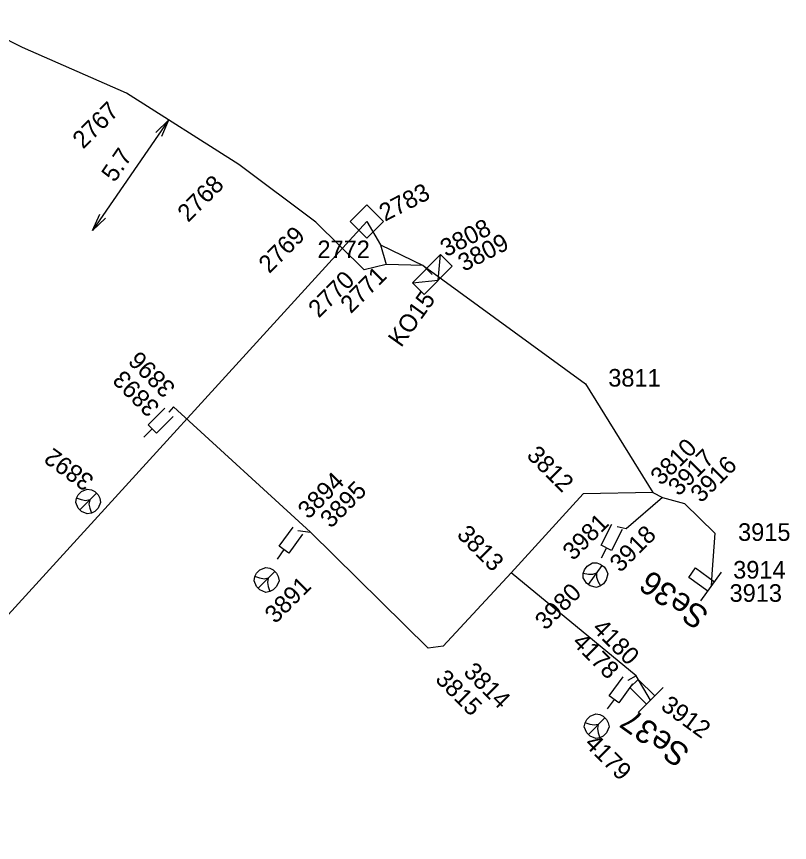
# Model space of a CAD drawing. Extents: x -535557 to -534097, y -1142175 to -1136716.
# Drawn here: x -534907.24 to -534874.32, y -1138949.07 to -1138913.88 of the extents above; entities that cross this region are included whole.
import ezdxf

# ---------------------------------------------------------------- set-up
doc = ezdxf.new("R2010")
doc.units = 0
doc.layers.add('Default', color=7, linetype='Continuous')
doc.layers.add('SS_SZDC', color=7, linetype='Continuous')

# ---------------------------------------------------------------- blocks, each defined once
blk = doc.blocks.new('POINT_DISPLAY')
at = {"layer": 'Default'}
blk.add_line((0, 0), (0, 0), dxfattribs=at)

msp = doc.modelspace()

# ---------------------------------------------------------------- linework, layer by layer
at = {"layer": 'SS_SZDC'}
for p, q in [((-534906.979, -1138915.2), (-534909.579, -1138913.879)), ((-534902.56, -1138917.149), (-534906.979, -1138915.2)), ((-534897.77, -1138920.19), (-534902.56, -1138917.149)), ((-534900.759, -1138918.292), (-534903.999, -1138922.999)), ((-534901.308, -1138918.825), (-534900.759, -1138918.292)), ((-534900.759, -1138918.292), (-534901.061, -1138918.995)), ((-534894.489, -1138922.639), (-534897.77, -1138920.19)), ((-534892.319, -1138921.902), (-534893.027, -1138922.61)), ((-534891.612, -1138922.61), (-534892.319, -1138921.902)), ((-534903.999, -1138922.999), (-534903.697, -1138922.296)), ((-534903.45, -1138922.466), (-534903.999, -1138922.999)), ((-534926.84, -1138960.43), (-534892.319, -1138922.61)), ((-534892.43, -1138924.67), (-534894.489, -1138922.639)), ((-534893.027, -1138922.61), (-534892.319, -1138923.317)), ((-534892.319, -1138922.61), (-534891.729, -1138923.61)), ((-534892.319, -1138923.317), (-534891.612, -1138922.61)), ((-534891.729, -1138923.61), (-534889.92, -1138924.479)), ((-534891.729, -1138923.61), (-534891.489, -1138924.45)), ((-534890.378, -1138925.223), (-534889.176, -1138924.021)), ((-534889.282, -1138925.117), (-534889.176, -1138924.021)), ((-534889.176, -1138924.021), (-534888.681, -1138924.516)), ((-534891.489, -1138924.45), (-534892.43, -1138924.67)), ((-534889.92, -1138924.479), (-534891.489, -1138924.45)), ((-534889.92, -1138924.479), (-534889.529, -1138924.87)), ((-534889.92, -1138924.479), (-534883, -1138929.52)), ((-534888.681, -1138924.516), (-534889.883, -1138925.718)), ((-534890.378, -1138925.223), (-534889.282, -1138925.117)), ((-534889.883, -1138925.718), (-534890.378, -1138925.223)), ((-534883, -1138929.52), (-534880.14, -1138934.149)), ((-534901.633, -1138931.27), (-534900.926, -1138930.563)), ((-534900.56, -1138930.5), (-534900.75, -1138930.739)), ((-534894.72, -1138935.85), (-534900.56, -1138930.5)), ((-534900.573, -1138930.916), (-534901.28, -1138931.623)), ((-534901.28, -1138931.623), (-534901.633, -1138931.27)), ((-534901.457, -1138931.447), (-534901.81, -1138931.8)), ((-534904.472, -1138934.115), (-534904.225, -1138934.009)), ((-534904.225, -1138934.009), (-534904.048, -1138934.045)), ((-534904.048, -1138934.045), (-534903.907, -1138934.115)), ((-534904.72, -1138934.575), (-534904.684, -1138934.398)), ((-534904.684, -1138934.398), (-534904.614, -1138934.257)), ((-534904.472, -1138934.469), (-534904.684, -1138934.398)), ((-534904.614, -1138934.257), (-534904.472, -1138934.115)), ((-534904.543, -1138934.893), (-534903.836, -1138934.186)), ((-534903.907, -1138934.115), (-534903.765, -1138934.257)), ((-534903.765, -1138934.257), (-534903.695, -1138934.398)), ((-534903.695, -1138934.398), (-534903.659, -1138934.575)), ((-534883.109, -1138934.219), (-534886.17, -1138937.579)), ((-534880.14, -1138934.149), (-534883.109, -1138934.219)), ((-534879.72, -1138934.37), (-534881.27, -1138935.7)), ((-534880.14, -1138934.149), (-534879.72, -1138934.37)), ((-534879.72, -1138934.37), (-534878.789, -1138934.629)), ((-534904.614, -1138934.822), (-534904.72, -1138934.575)), ((-534904.296, -1138934.504), (-534904.472, -1138934.469)), ((-534904.119, -1138934.469), (-534904.296, -1138934.504)), ((-534904.119, -1138934.469), (-534904.154, -1138934.646)), ((-534904.154, -1138934.646), (-534904.119, -1138934.822)), ((-534903.659, -1138934.575), (-534903.765, -1138934.822)), ((-534878.789, -1138934.629), (-534877.489, -1138935.889)), ((-534904.472, -1138934.964), (-534904.614, -1138934.822)), ((-534904.225, -1138935.07), (-534904.472, -1138934.964)), ((-534904.048, -1138935.034), (-534904.225, -1138935.07)), ((-534904.119, -1138934.822), (-534904.048, -1138935.034)), ((-534903.907, -1138934.964), (-534904.048, -1138935.034)), ((-534903.765, -1138934.822), (-534903.907, -1138934.964)), ((-534896.05, -1138936.442), (-534895.462, -1138935.633)), ((-534895.26, -1138935.78), (-534894.72, -1138935.85)), ((-534882.336, -1138936.397), (-534881.882, -1138935.506)), ((-534881.437, -1138935.733), (-534881.891, -1138936.624)), ((-534881.27, -1138935.7), (-534881.659, -1138935.62)), ((-534895.057, -1138935.926), (-534895.645, -1138936.735)), ((-534889.71, -1138940.79), (-534894.72, -1138935.85)), ((-534877.489, -1138935.889), (-534877.619, -1138937.639)), ((-534895.645, -1138936.735), (-534896.05, -1138936.442)), ((-534882.113, -1138936.511), (-534882.34, -1138936.956)), ((-534881.891, -1138936.624), (-534882.336, -1138936.397)), ((-534895.847, -1138936.589), (-534896.141, -1138936.993)), ((-534882.935, -1138937.295), (-534882.707, -1138937.151)), ((-534882.707, -1138937.151), (-534882.527, -1138937.158)), ((-534882.527, -1138937.158), (-534882.377, -1138937.206)), ((-534882.377, -1138937.206), (-534882.215, -1138937.324)), ((-534897.084, -1138937.738), (-534897.014, -1138937.597)), ((-534897.014, -1138937.597), (-534896.872, -1138937.455)), ((-534896.943, -1138938.233), (-534896.236, -1138937.526)), ((-534896.872, -1138937.455), (-534896.625, -1138937.349)), ((-534896.625, -1138937.349), (-534896.448, -1138937.385)), ((-534896.448, -1138937.385), (-534896.307, -1138937.455)), ((-534896.307, -1138937.455), (-534896.165, -1138937.597)), ((-534896.165, -1138937.597), (-534896.095, -1138937.738)), ((-534886.17, -1138937.579), (-534889.069, -1138940.709)), ((-534880.85, -1138941.959), (-534886.17, -1138937.579)), ((-534883.108, -1138937.787), (-534883.101, -1138937.607)), ((-534883.101, -1138937.607), (-534883.053, -1138937.457)), ((-534882.88, -1138937.644), (-534883.101, -1138937.607)), ((-534883.053, -1138937.457), (-534882.935, -1138937.295)), ((-534882.883, -1138938.074), (-534882.296, -1138937.265)), ((-534882.531, -1138937.589), (-534882.7, -1138937.651)), ((-534882.531, -1138937.589), (-534882.538, -1138937.769)), ((-534882.215, -1138937.324), (-534882.123, -1138937.452)), ((-534882.123, -1138937.452), (-534882.06, -1138937.621)), ((-534878.605, -1138937.774), (-534878.312, -1138937.369)), ((-534878.312, -1138937.369), (-534877.503, -1138937.957)), ((-534878.09, -1138938.766), (-534877.209, -1138937.553)), ((-534897.12, -1138937.915), (-534897.084, -1138937.738)), ((-534897.014, -1138938.162), (-534897.12, -1138937.915)), ((-534896.872, -1138937.809), (-534897.084, -1138937.738)), ((-534896.696, -1138937.844), (-534896.872, -1138937.809)), ((-534896.519, -1138937.809), (-534896.696, -1138937.844)), ((-534896.519, -1138937.809), (-534896.554, -1138937.986)), ((-534896.059, -1138937.915), (-534896.165, -1138938.162)), ((-534896.095, -1138937.738), (-534896.059, -1138937.915)), ((-534882.964, -1138938.015), (-534883.108, -1138937.787)), ((-534882.7, -1138937.651), (-534882.88, -1138937.644)), ((-534882.538, -1138937.769), (-534882.475, -1138937.938)), ((-534882.475, -1138937.938), (-534882.372, -1138938.136)), ((-534882.126, -1138937.882), (-534882.244, -1138938.044)), ((-534882.06, -1138937.621), (-534882.126, -1138937.882)), ((-534877.796, -1138938.362), (-534878.605, -1138937.774)), ((-534877.619, -1138937.639), (-534877.649, -1138938.159)), ((-534896.872, -1138938.304), (-534897.014, -1138938.162)), ((-534896.625, -1138938.41), (-534896.872, -1138938.304)), ((-534896.554, -1138937.986), (-534896.519, -1138938.162)), ((-534896.519, -1138938.162), (-534896.448, -1138938.374)), ((-534896.307, -1138938.304), (-534896.448, -1138938.374)), ((-534896.165, -1138938.162), (-534896.307, -1138938.304)), ((-534882.802, -1138938.133), (-534882.964, -1138938.015)), ((-534882.541, -1138938.199), (-534882.802, -1138938.133)), ((-534882.372, -1138938.136), (-534882.541, -1138938.199)), ((-534882.244, -1138938.044), (-534882.372, -1138938.136)), ((-534896.448, -1138938.374), (-534896.625, -1138938.41)), ((-534889.069, -1138940.709), (-534889.71, -1138940.79)), ((-534881.99, -1138942.822), (-534881.402, -1138942.013)), ((-534880.85, -1138941.959), (-534881.199, -1138942.159)), ((-534881.113, -1138942.469), (-534880.76, -1138942.116)), ((-534880.229, -1138943), (-534880.85, -1138941.959)), ((-534880.76, -1138942.116), (-534880.053, -1138942.823)), ((-534880.997, -1138942.306), (-534881.585, -1138943.115)), ((-534880.406, -1138943.176), (-534881.113, -1138942.469)), ((-534880.76, -1138943.53), (-534879.699, -1138942.469)), ((-534881.585, -1138943.115), (-534881.99, -1138942.822)), ((-534881.787, -1138942.969), (-534882.081, -1138943.373)), ((-534882.812, -1138943.685), (-534882.565, -1138943.579)), ((-534882.565, -1138943.579), (-534882.388, -1138943.615)), ((-534883.024, -1138943.968), (-534882.954, -1138943.827)), ((-534882.954, -1138943.827), (-534882.812, -1138943.685)), ((-534882.883, -1138944.463), (-534882.176, -1138943.756)), ((-534882.388, -1138943.615), (-534882.247, -1138943.685)), ((-534882.247, -1138943.685), (-534882.105, -1138943.827)), ((-534882.105, -1138943.827), (-534882.035, -1138943.968)), ((-534883.06, -1138944.145), (-534883.024, -1138943.968)), ((-534882.954, -1138944.392), (-534883.06, -1138944.145)), ((-534882.812, -1138944.039), (-534883.024, -1138943.968)), ((-534882.636, -1138944.074), (-534882.812, -1138944.039)), ((-534882.459, -1138944.039), (-534882.636, -1138944.074)), ((-534882.459, -1138944.039), (-534882.494, -1138944.216)), ((-534882.494, -1138944.216), (-534882.459, -1138944.392)), ((-534881.999, -1138944.145), (-534882.105, -1138944.392)), ((-534882.035, -1138943.968), (-534881.999, -1138944.145)), ((-534882.812, -1138944.534), (-534882.954, -1138944.392)), ((-534882.565, -1138944.64), (-534882.812, -1138944.534)), ((-534882.388, -1138944.604), (-534882.565, -1138944.64)), ((-534882.459, -1138944.392), (-534882.388, -1138944.604)), ((-534882.247, -1138944.534), (-534882.388, -1138944.604)), ((-534882.105, -1138944.392), (-534882.247, -1138944.534))]:
    msp.add_line(p, q, dxfattribs=at)

# ---------------------------------------------------------------- block references
for p in [(-534906.979, -1138915.2), (-534902.56, -1138917.149), (-534897.77, -1138920.19), (-534894.489, -1138922.639), (-534892.319, -1138922.61), (-534891.729, -1138923.61), (-534891.489, -1138924.45), (-534889.92, -1138924.479), (-534892.43, -1138924.67), (-534889.529, -1138924.87), (-534883, -1138929.52), (-534900.56, -1138930.5), (-534900.75, -1138930.739), (-534883.109, -1138934.219), (-534880.14, -1138934.149), (-534879.72, -1138934.37), (-534904.189, -1138934.54), (-534878.789, -1138934.629), (-534895.26, -1138935.78), (-534881.659, -1138935.62), (-534881.27, -1138935.7), (-534894.72, -1138935.85), (-534877.489, -1138935.889), (-534886.17, -1138937.579), (-534896.59, -1138937.879), (-534882.59, -1138937.67), (-534877.619, -1138937.639), (-534877.649, -1138938.159), (-534889.069, -1138940.709), (-534889.71, -1138940.79), (-534881.199, -1138942.159), (-534880.85, -1138941.959), (-534880.229, -1138943), (-534882.529, -1138944.11)]:
    msp.add_blockref('POINT_DISPLAY', p, dxfattribs=at)

# ---------------------------------------------------------------- texts
for s, height, rotation, p in [('2767', 0.75, 45, (-534904.401, -1138919.552)), ('5.7', 0.75, 55.4543, (-534903.062, -1138920.977)), ('2768', 0.75, 45, (-534899.932, -1138922.676)), ('2783', 0.75, 27, (-534891.548, -1138922.625)), ('3808', 0.75, 27, (-534888.945, -1138924.139)), ('2769', 0.75, 45, (-534896.477, -1138924.856)), ('3809', 0.75, 27, (-534888.189, -1138924.763)), ('2770', 0.75, 45, (-534894.362, -1138926.754)), ('2771', 0.75, 45, (-534892.995, -1138926.568)), ('KO15', 0.75, 54.3757, (-534890.86, -1138928.01)), ('3896', 0.75, 135, (-534900.424, -1138929.655)), ('3893', 0.75, 135, (-534901.097, -1138930.471)), ('3810', 0.75, 45, (-534879.785, -1138933.893)), ('3892', 0.75, 144, (-534903.887, -1138933.533)), ('3812', 0.75, 315, (-534885.551, -1138932.618)), ('3917', 0.75, 45, (-534879.036, -1138934.344)), ('3916', 0.75, 45, (-534878.079, -1138934.631)), ('3894', 0.75, 45, (-534894.804, -1138935.327)), ('3895', 0.75, 45, (-534893.853, -1138935.713)), ('3981', 0.75, 45, (-534883.527, -1138937.092)), ('3813', 0.75, 315, (-534888.525, -1138935.993)), ('3918', 0.75, 45, (-534881.52, -1138937.596)), ('Se36', 1, 144.3757, (-534877.684, -1138939.243)), ('3891', 0.75, 45, (-534896.214, -1138939.776)), ('3980', 0.75, 45, (-534884.704, -1138940.058)), ('4180', 0.75, 315, (-534882.753, -1138939.989)), ('4178', 0.75, 315, (-534883.611, -1138940.584)), ('3814', 0.75, 315, (-534888.242, -1138941.847)), ('3815', 0.75, 315, (-534889.445, -1138942.154)), ('3912', 0.75, 324, (-534879.843, -1138943.358)), ('Se37', 1, 144.3757, (-534878.494, -1138945.111)), ('4179', 0.75, 315, (-534883.085, -1138944.902))]:
    msp.add_text(s, height=height, rotation=rotation, dxfattribs=at).set_placement(p)
for s, p in [('2772', (-534894.422, -1138924.171)), ('3811', (-534882.034, -1138929.644)), ('3915', (-534876.505, -1138936.216)), ('3914', (-534876.714, -1138937.823)), ('3913', (-534876.868, -1138938.813))]:
    msp.add_text(s, height=0.75, dxfattribs=at).set_placement(p)

doc.saveas('drawing.dxf')
